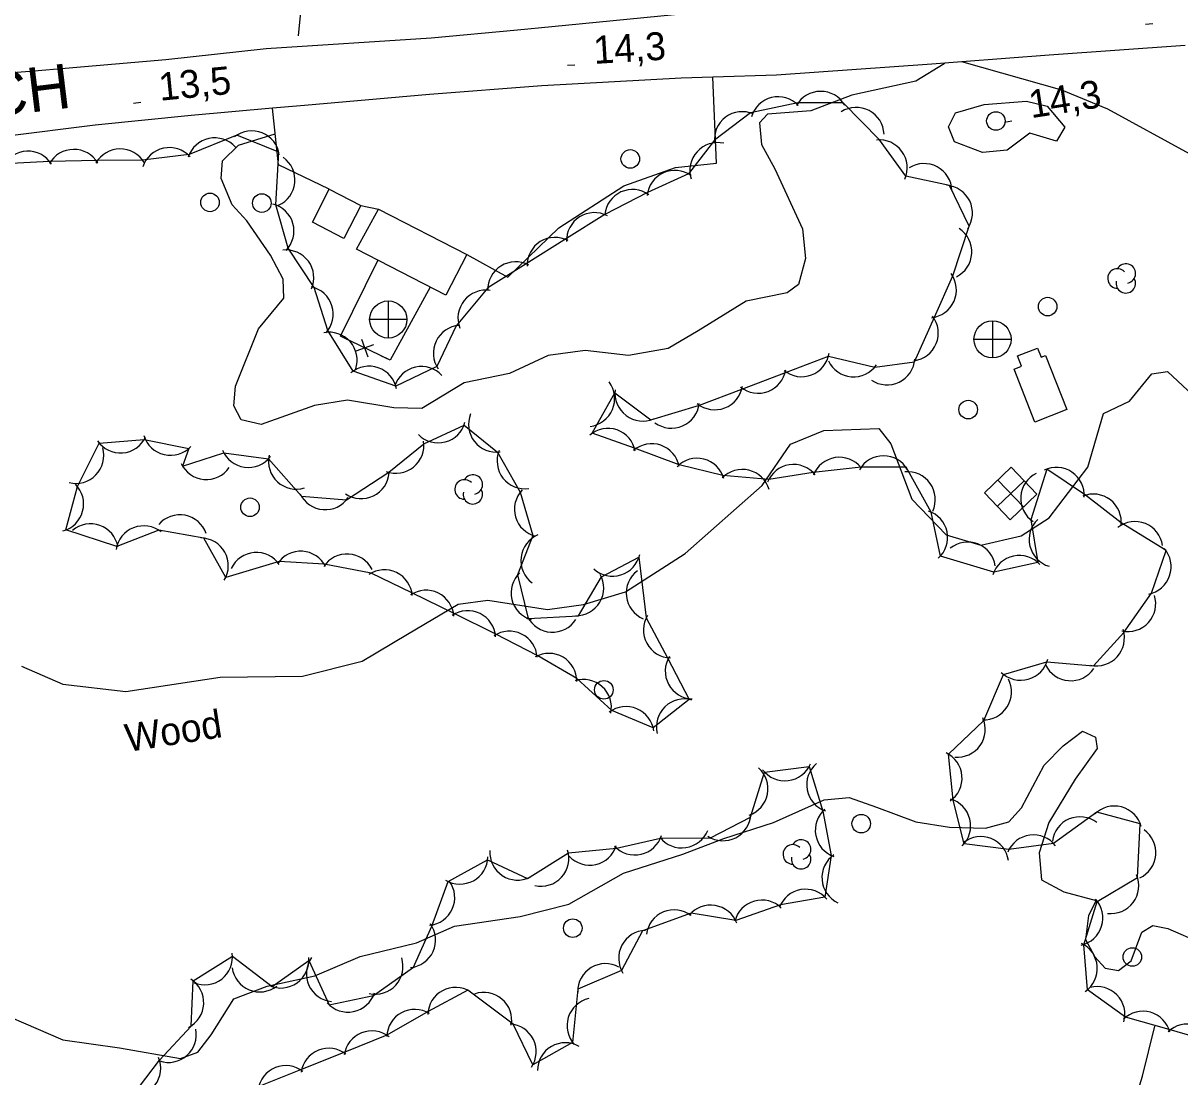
# Model space of a CAD drawing. Extents: x 646142 to 649934, y 5874075 to 5876351.
# Drawn here: x 646455.8 to 646580.4, y 5874758.7 to 5874872.2 of the extents above; entities that cross this region are included whole.
import ezdxf

# ---------------------------------------------------------------- set-up
doc = ezdxf.new("R2010")
doc.units = 0
for name, color, linetype in [('Niveau 1', 7, 'Continuous'), ('Niveau 15', 7, 'Continuous'), ('Niveau 19', 7, 'Continuous'), ('Niveau 2', 7, 'Continuous'), ('Niveau 21', 7, 'Continuous'), ('Niveau 22', 7, 'Continuous'), ('Niveau 3', 7, 'Continuous'), ('Niveau 31', 7, 'Continuous'), ('Niveau 34', 7, 'Continuous'), ('Niveau 36', 7, 'Continuous'), ('Niveau 37', 7, 'Continuous'), ('Niveau 44', 7, 'Continuous')]:
    doc.layers.add(name, color=color, linetype=linetype)

msp = doc.modelspace()

# ---------------------------------------------------------------- linework, layer by layer
at = {"layer": 'Niveau 1'}
for points in [[(646450.28, 5874766.9), (646460.09, 5874762.67), (646466.22, 5874761.82), (646472.77, 5874760.67), (646474.65, 5874761.35), (646476.08, 5874763.22), (646478.51, 5874767.11), (646482.1, 5874768.45), (646487.23, 5874769.56), (646492.11, 5874771.65), (646498.2, 5874773.13), (646502.28, 5874774.92), (646509.35, 5874775.95), (646514.58, 5874777.3), (646520.46, 5874780.64), (646526.86, 5874782.67), (646531.29, 5874784.37), (646536.61, 5874786.08), (646542.09, 5874788.51), (646544.77, 5874788.78), (646547.72, 5874787.72), (646551.96, 5874786.17), (646555.58, 5874785.58), (646559.46, 5874785.47), (646561.98, 5874786.14), (646563.32, 5874787.65), (646565.75, 5874792.25), (646567.8, 5874794.34), (646569.9, 5874795.92), (646571.3, 5874795.27)], [(646571.3, 5874795.27), (646571.46, 5874794.05), (646569.1, 5874790.75), (646566.26, 5874786.07), (646565.24, 5874782.82), (646565.48, 5874779.9), (646567.87, 5874778.62), (646571.35, 5874777.67), (646570.54, 5874776.08), (646570.23, 5874773.47), (646571.21, 5874771.61), (646572.33, 5874770.41), (646573.76, 5874770.14), (646575.14, 5874771.19), (646576.29, 5874774.27), (646577.46, 5874775.01), (646579.07, 5874774.67), (646582.71, 5874773.08)]]:
    msp.add_lwpolyline(points, dxfattribs=at)
at = {"layer": 'Niveau 19'}
for points in [[(646485.47, 5874870.8), (646486.08, 5874876.98), (646486.42, 5874878.9), (646486.83, 5874879.95), (646487.45, 5874880.78), (646488.37, 5874881.54), (646489.42, 5874881.89), (646490.56, 5874882.1), (646498.43, 5874882.93), (646512.24, 5874883.64)], [(646503.59, 5874847.26), (646508, 5874844.8), (646513.52, 5874850.14), (646520.51, 5874854.66), (646526.07, 5874856.62), (646530.47, 5874857.08), (646530.08, 5874866.34)], [(646488.79, 5874854.27), (646483.31, 5874856.89), (646482.69, 5874863)], [(646492.19, 5874852.53), (646494.1, 5874852.12)]]:
    msp.add_lwpolyline(points, dxfattribs=at)
at = {"layer": 'Niveau 2'}
for points in [[(646555.08, 5874867.86), (646555, 5874867.77), (646551.94, 5874865.9), (646545.05, 5874864.42), (646540.63, 5874862.73), (646535.99, 5874862.37), (646535.13, 5874861.43), (646535.33, 5874859.1), (646536.77, 5874856.46), (646539.76, 5874850.03), (646540.08, 5874846.83), (646539.32, 5874844.02), (646538.11, 5874843.11), (646533.68, 5874842.24), (646528.51, 5874839.02), (646525.28, 5874837.13), (646521.01, 5874836.39), (646516.35, 5874836.9), (646512.36, 5874836.36), (646508.19, 5874834.45), (646503.31, 5874833.42), (646498.74, 5874830.67), (646495.75, 5874830.73), (646490.77, 5874831.57), (646487.19, 5874830.99), (646481.45, 5874828.96), (646479.3, 5874829.44), (646478.53, 5874830.96), (646478.71, 5874833.08), (646481.18, 5874839.25), (646483.89, 5874842.56), (646483.84, 5874844.61), (646482.46, 5874847.19), (646479.93, 5874850.86), (646478.33, 5874852.61), (646477.15, 5874855.44), (646477.29, 5874857.33), (646479.02, 5874859.04), (646482.97, 5874860.23)], [(646559.29, 5874863.4), (646563.87, 5874863.75), (646566.08, 5874863.22), (646568.01, 5874860.98), (646567.09, 5874859.44), (646564.21, 5874860.33), (646561.8, 5874858.5), (646559.13, 5874858.24), (646556.11, 5874859.4), (646555.46, 5874860.99), (646556.21, 5874862.51), (646559.29, 5874863.4)], [(646455.65, 5874802.93), (646460.09, 5874800.99), (646466.9, 5874800.18), (646477.03, 5874801.73), (646485.92, 5874801.85), (646492.35, 5874803.47), (646497.21, 5874806.37), (646502.68, 5874809.61), (646505.87, 5874810.04), (646512.28, 5874809.02), (646516.15, 5874809.56), (646520.67, 5874810.91), (646527.12, 5874815.05), (646535.41, 5874822.38), (646538.44, 5874826.83), (646542.06, 5874828.29), (646547.95, 5874828.52), (646549.26, 5874826.86), (646551.51, 5874820.89), (646555.22, 5874817.07), (646558.94, 5874815.96), (646563.3, 5874816.95), (646566.3, 5874818.88), (646570.47, 5874824.36), (646572.16, 5874830.12), (646574.97, 5874831.45), (646577.36, 5874834.39), (646579.04, 5874834.64), (646581.76, 5874832.1)]]:
    msp.add_lwpolyline(points, dxfattribs=at)
at = {"layer": 'Niveau 21'}
for points in [[(646623.25, 5874884.74), (646621.71, 5874883.67), (646618.66, 5874882.52), (646617.4, 5874882.18), (646613.42, 5874880.81), (646610.3, 5874880.45), (646605.43, 5874880.08), (646586.19, 5874878.23), (646574.24, 5874877.3), (646569.27, 5874876.68), (646564.06, 5874876.04), (646539.8, 5874874.15), (646538.17, 5874874.02), (646525.98, 5874873.07), (646512.77, 5874871.77)], [(646512.77, 5874871.77), (646509.06, 5874871.4), (646499.78, 5874870.56), (646481.98, 5874869.41), (646471.19, 5874868.22), (646460.36, 5874867.29), (646457.01, 5874867), (646447.7, 5874866.28), (646426.44, 5874864.03), (646413.67, 5874862.45), (646397.61, 5874859.56), (646388.58, 5874858.04), (646369.14, 5874853.24), (646362.94, 5874851.58), (646351.65, 5874847.53), (646341.86, 5874843.72), (646328.63, 5874837.52), (646317.9, 5874832.1), (646316.56, 5874831.38)], [(646580.95, 5874869.75), (646566.32, 5874868.73), (646556.9, 5874868), (646553.66, 5874867.75), (646536.94, 5874866.56), (646530.08, 5874866.34), (646526.68, 5874866.23), (646511.67, 5874865.41), (646499.59, 5874864.47), (646486.12, 5874863.3), (646482.69, 5874863), (646473.92, 5874862.23), (646463.58, 5874861.19), (646453.84, 5874859.97)]]:
    msp.add_lwpolyline(points, dxfattribs=at)
at = {"layer": 'Niveau 22'}
for points in [[(646621, 5874830.27), (646614.14, 5874832.66), (646610.53, 5874835.31), (646608.5, 5874837.26), (646602.52, 5874841.82), (646595.99, 5874847.28), (646589.81, 5874852.88), (646581.43, 5874858.08), (646572.63, 5874862.89), (646567.67, 5874864.96), (646556.9, 5874868)], [(646564.84, 5874713.65), (646567.51, 5874719.63), (646568.83, 5874723.62), (646570.79, 5874731.18), (646571.98, 5874736.68), (646573.12, 5874745.59), (646573.87, 5874750.7), (646576.37, 5874758.77), (646577.68, 5874764.16)]]:
    msp.add_lwpolyline(points, dxfattribs=at)
at = {"layer": 'Niveau 3'}
for p, q in [((646576.68, 5874872.05), (646577.48, 5874872.13)), ((646514.44, 5874867.63), (646515.24, 5874867.68)), ((646467.7, 5874863.56), (646468.5, 5874863.64)), ((646561.5, 5874861.51), (646562.29, 5874861.64))]:
    msp.add_line(p, q, dxfattribs=at)
at = {"layer": 'Niveau 31'}
for points in [[(646486.98, 5874850.74), (646488.79, 5874854.27), (646492.19, 5874852.53), (646490.36, 5874848.97), (646486.98, 5874850.74)], [(646494.1, 5874852.12), (646503.59, 5874847.26), (646501.35, 5874842.87), (646491.71, 5874847.81), (646494.1, 5874852.12)], [(646565.92, 5874836.39), (646568.21, 5874830.55), (646564.76, 5874829.19), (646562.52, 5874834.91), (646563.34, 5874835.23), (646562.9, 5874836.34), (646565.04, 5874837.18), (646565.43, 5874836.19), (646565.92, 5874836.39)]]:
    msp.add_lwpolyline(points, dxfattribs=at)
at = {"layer": 'Niveau 34'}
for p, q in [((646495.14, 5874842.25), (646495.14, 5874838.25)), ((646497.14, 5874840.25), (646493.14, 5874840.25)), ((646560.2, 5874840.11), (646560.2, 5874836.11)), ((646562.2, 5874838.11), (646558.2, 5874838.11)), ((646560.72, 5874820.13), (646563.6, 5874822.89)), ((646563.54, 5874820.07), (646560.78, 5874822.95))]:
    msp.add_line(p, q, dxfattribs=at)
msp.add_lwpolyline([(646562.22, 5874824.34), (646564.99, 5874821.45), (646562.1, 5874818.68), (646559.33, 5874821.57)], close=True, dxfattribs=at)
for centre in [(646495.14, 5874840.25), (646560.21, 5874838.12)]:
    msp.add_circle(centre, 2, dxfattribs=at)
at = {"layer": 'Niveau 36'}
for centre in [(646560.57, 5874861.63), (646521.2, 5874857.54), (646475.95, 5874852.86), (646481.53, 5874852.79), (646566.14, 5874841.64), (646557.59, 5874830.55), (646480.26, 5874820.03), (646518.36, 5874800.37), (646546.07, 5874785.96), (646515.01, 5874774.71), (646575.26, 5874771.6)]:
    msp.add_circle(centre, 1, dxfattribs=at)
at = {"layer": 'Niveau 37'}
for points in [[(646499.64, 5874843.75), (646495.33, 5874835.88), (646489.99, 5874838.44), (646494.02, 5874846.62)], [(646499.64, 5874843.75), (646495.33, 5874835.88), (646489.99, 5874838.44), (646494.02, 5874846.62)], [(646499.64, 5874843.75), (646495.33, 5874835.88), (646489.99, 5874838.44), (646494.02, 5874846.62)], [(646490.8, 5874838.05), (646489.99, 5874838.44), (646494.01, 5874846.6)], [(646494.01, 5874846.6), (646494.02, 5874846.62)], [(646499.64, 5874843.75), (646495.33, 5874835.88), (646494.41, 5874836.32)], [(646493.55, 5874837.52), (646491.66, 5874836.85)], [(646492.27, 5874838.13), (646492.94, 5874836.24)]]:
    msp.add_lwpolyline(points, dxfattribs=at)
at = {"layer": 'Niveau 44'}
for points in [[(646540.91, 5874823.76), (646536.11, 5874823.01), (646531.18, 5874823.44), (646526.47, 5874824.61), (646521.67, 5874826.39), (646517.09, 5874828), (646519.55, 5874832.37), (646523.43, 5874829.45), (646528.67, 5874831.01), (646533.21, 5874832.75), (646538.01, 5874834.58), (646542.55, 5874836.31), (646547.52, 5874835.13), (646551.81, 5874835.68), (646553.95, 5874840.5), (646555.92, 5874844.94), (646557.69, 5874850.3), (646555.57, 5874854.67), (646550.89, 5874855.67), (646548.03, 5874859.59), (646544.12, 5874863.6), (646539.26, 5874863.57), (646534.15, 5874862.49), (646530.26, 5874859.58), (646527.48, 5874855.92), (646523.06, 5874853.92), (646518.46, 5874851.55), (646514.35, 5874848.97), (646509.99, 5874846.24), (646505.87, 5874843.67), (646502.46, 5874839.57), (646500.36, 5874835.19), (646495.95, 5874833.08), (646491.37, 5874834.68), (646488.63, 5874839.05), (646487.17, 5874843.68), (646484.35, 5874847.92), (646483.03, 5874852.59), (646483.35, 5874858.28), (646478.85, 5874860.1), (646473.72, 5874858.02), (646468.69, 5874857.41), (646463.84, 5874857.36), (646458.68, 5874857.25), (646453.83, 5874857.03)], [(646472.98, 5874824.47), (646477.43, 5874825.89), (646482.24, 5874825.25), (646485.8, 5874821.21), (646490.64, 5874820.82), (646495.2, 5874823.81), (646498.98, 5874826.86), (646503.31, 5874828.89), (646506.89, 5874825.96), (646509.36, 5874821.66), (646510.71, 5874817), (646509.07, 5874812.75), (646510.22, 5874808.04), (646515.62, 5874808.35), (646518.1, 5874812.53), (646522.14, 5874814.65), (646522.92, 5874808.11), (646525.21, 5874803.83), (646527.54, 5874799.34), (646523.68, 5874796.27), (646519.2, 5874798.13), (646515.43, 5874801.59), (646511.25, 5874804.05), (646506.65, 5874806.4), (646502.3, 5874808.55), (646497.68, 5874810.82), (646493.31, 5874812.94), (646488.24, 5874813.92), (646483.4, 5874814.2), (646477.64, 5874812.46), (646475.29, 5874816.71), (646470.44, 5874817.55), (646465.91, 5874815.79), (646460.41, 5874817.59), (646461.68, 5874822.28), (646464.02, 5874826.94), (646468.86, 5874827.32), (646473.66, 5874826.36), (646472.98, 5874824.47)], [(646584.02, 5874762.41), (646579.21, 5874763.79), (646574.54, 5874765.12), (646570.45, 5874768.08), (646570.05, 5874772.92), (646571.49, 5874777.59), (646575.82, 5874780.16), (646576.12, 5874785.94), (646571.43, 5874787.18), (646566.79, 5874783.81), (646561.98, 5874783.18), (646557.15, 5874783.8), (646555.96, 5874788.5), (646555.48, 5874793.43), (646559.27, 5874797.06), (646561.39, 5874802.04), (646566.05, 5874803.37), (646571.07, 5874802.97), (646574.35, 5874806.55), (646577.33, 5874810.77), (646578.89, 5874815.36), (646574.07, 5874818.37), (646570.21, 5874821.33), (646566.06, 5874824.13), (646564.32, 5874818.68), (646565.1, 5874814.1), (646560.35, 5874813.06), (646554.59, 5874814.75), (646553.6, 5874819.51), (646550.9, 5874824.34), (646546.05, 5874824.34), (646540.91, 5874823.76)], [(646497.85, 5874770.5), (646499.85, 5874774.93), (646501.59, 5874779.74), (646505.84, 5874782.07), (646510.13, 5874780.07), (646514.54, 5874782.81), (646519.73, 5874783.33), (646524.46, 5874784.41), (646529.83, 5874784.44), (646534.14, 5874786.66), (646535.66, 5874791.52), (646540.48, 5874792.11), (646541.94, 5874787.3), (646542.84, 5874782.53), (646542.16, 5874778.06), (646537.38, 5874777.22), (646532.55, 5874775.52), (646527.76, 5874776.33), (646522.51, 5874774.43), (646520.25, 5874770.14), (646515.55, 5874768.14), (646514.98, 5874762.41), (646510.72, 5874760), (646508.58, 5874764.36), (646503.7, 5874768.03), (646499.43, 5874765.73), (646494.98, 5874763.19), (646490.47, 5874761.37), (646485.7, 5874759.46), (646481.2, 5874757.64)], [(646467.57, 5874756.62), (646470.51, 5874760.48), (646473.91, 5874764.17), (646474.14, 5874769.02), (646478.36, 5874771.69), (646482.64, 5874768.42), (646486.59, 5874771.23), (646488.79, 5874766.45), (646493.54, 5874767.44), (646497.85, 5874770.5)]]:
    msp.add_lwpolyline(points, dxfattribs=at)
for centre, radius, start, end in [((646541.7, 5874861.82), 3, 30.3876, 150.3655), ((646537.12, 5874861.24), 3, 43.5904, 163.5684), ((646533.26, 5874859.63), 3, 66.8311, 186.809), ((646545.53, 5874860.09), 3, 2.5043, 122.4822), ((646476.46, 5874856.81), 3, 42.1304, 162.1083), ((646480.44, 5874857.56), 3, 7.9426, 127.9206), ((646461.28, 5874855.57), 3, 30.5764, 150.5544), ((646466.28, 5874855.62), 3, 30.5764, 150.5544), ((646471.57, 5874855.76), 3, 42.1304, 162.1083), ((646530.62, 5874856.3), 3, 77.6741, 197.6521), ((646548.03, 5874856.59), 3, 336.0013, 95.9792), ((646456.34, 5874855.38), 3, 32.5026, 152.4805), ((646482.09, 5874855.28), 3, 294.3106, 54.2885), ((646526, 5874853.31), 3, 54.3962, 174.3741), ((646552.84, 5874854.04), 3, 2.2997, 122.2777), ((646521.44, 5874851.25), 3, 54.3962, 174.3741), ((646555.05, 5874851.71), 3, 325.9922, 85.9702), ((646481.99, 5874849.78), 3, 315.7267, 75.7047), ((646517.34, 5874848.76), 3, 62.1565, 182.1345), ((646554.98, 5874847.54), 3, 296.6237, 56.6016), ((646513.1, 5874846.1), 3, 61.9233, 181.9013), ((646484.13, 5874844.74), 3, 336.6502, 96.6281), ((646508.86, 5874843.46), 3, 61.9233, 181.9013), ((646574.56, 5874845.2), 1.05, 282.2692, 149.7263), ((646553.32, 5874843.43), 3, 276.1195, 36.0974), ((646573.66, 5874844.67), 1.05, 44.1154, 269.804), ((646486.22, 5874840.83), 3, 317.5228, 77.5008), ((646574.56, 5874844.15), 1.05, 166.9369, 29.6212), ((646505.65, 5874840.41), 3, 81.1301, 201.108), ((646551.37, 5874838.79), 3, 277.6619, 37.6398), ((646488.79, 5874835.88), 3, 341.491, 101.4689), ((646503, 5874836.62), 3, 94.4562, 214.4342), ((646539.65, 5874837.09), 3, 230.8959, 350.8738), ((646493.08, 5874832.22), 3, 10.7601, 130.738), ((646498.72, 5874832.19), 3, 42.6388, 162.6167), ((646545.25, 5874837.08), 3, 205.275, 325.2529), ((646548.85, 5874836.21), 3, 235.8125, 355.7905), ((646534.98, 5874835.31), 3, 230.8959, 350.8738), ((646516.52, 5874831.72), 3, 276.9282, 36.9062), ((646522.55, 5874832.32), 3, 173.0324, 293.0104), ((646530.31, 5874833.53), 3, 230.8959, 350.8738), ((646525.65, 5874831.54), 3, 233.374, 353.352), ((646506.78, 5874828.96), 3, 158.004, 277.982), ((646500.51, 5874829.97), 3, 224.8224, 344.8004), ((646466.3, 5874828.88), 3, 214.4961, 334.474), ((646471.7, 5874828.63), 3, 196.7592, 316.7372), ((646518.79, 5874825.53), 3, 10.7027, 130.6807), ((646461.51, 5874825.6), 3, 255.8156, 15.7936), ((646480.07, 5874827.32), 3, 202.4011, 322.3791), ((646495.98, 5874826.7), 3, 248.9555, 8.9334), ((646509.86, 5874825.02), 3, 158.004, 277.982), ((646523.51, 5874823.88), 3, 10.7027, 130.6807), ((646485.24, 5874824.98), 3, 167.2486, 287.2266), ((646528.4, 5874822.31), 3, 16.0619, 136.0398), ((646543.72, 5874822.41), 3, 38.9091, 158.887), ((646548.47, 5874822.57), 3, 30.011, 149.989), ((646475.56, 5874826.02), 3, 205.0334, 325.0113), ((646492.24, 5874823.96), 3, 235.8053, 355.7833), ((646533.26, 5874821.11), 3, 16.0619, 136.0398), ((646538.78, 5874821.64), 3, 38.9091, 158.887), ((646551.04, 5874820.86), 3, 335.337, 95.3149), ((646566.24, 5874820.99), 3, 116.2239, 236.2018), ((646567.09, 5874821.32), 3, 356.1754, 116.1534), ((646459.34, 5874820.39), 3, 284.8777, 44.8557), ((646503.35, 5874821.95), 1.05, 44.1154, 269.804), ((646504.25, 5874822.48), 1.05, 282.2692, 149.7263), ((646488.36, 5874822.77), 3, 205.4066, 325.3846), ((646504.25, 5874821.43), 1.05, 166.9369, 29.6212), ((646511.73, 5874819.82), 3, 136.203, 256.181), ((646571.07, 5874818.45), 3, 352.4928, 112.4707), ((646472.7, 5874816.22), 3, 19.2499, 139.2279), ((646552.37, 5874816.77), 3, 311.853, 71.831), ((646567.15, 5874816.55), 3, 133.4692, 253.4471), ((646463.08, 5874815.25), 3, 10.2971, 130.2751), ((646468.81, 5874815.03), 3, 51.2361, 171.2141), ((646575.54, 5874815.49), 3, 7.9429, 127.9208), ((646474.92, 5874813.73), 3, 328.9878, 88.9658), ((646512.43, 5874814.29), 3, 113.1417, 233.1196), ((646557.54, 5874813.28), 3, 8.8019, 128.7798), ((646480.94, 5874812.16), 3, 34.5047, 154.4826), ((646485.72, 5874812.3), 3, 26.617, 146.5949), ((646490.71, 5874812), 3, 26.617, 146.5949), ((646519.29, 5874815.6), 3, 227.5309, 347.5088), ((646576.44, 5874813.63), 3, 281.1965, 41.1744), ((646563.1, 5874811.85), 3, 42.3808, 162.3587), ((646494.73, 5874810.3), 3, 4.1274, 124.1053), ((646511.36, 5874810.81), 3, 133.6897, 253.6677), ((646515.34, 5874811.34), 3, 269.3085, 29.2864), ((646523.77, 5874810.79), 3, 126.7869, 246.7648), ((646499.21, 5874808.1), 3, 3.8147, 123.7926), ((646574.78, 5874809.64), 3, 257.5937, 17.5716), ((646503.7, 5874805.89), 3, 3.8147, 123.7926), ((646512.83, 5874809.58), 3, 206.7384, 326.7164), ((646525.62, 5874806.8), 3, 148.1564, 268.1343), ((646508.18, 5874803.69), 3, 3.8147, 123.7926), ((646571.41, 5874805.95), 3, 257.5937, 17.5716), ((646512.45, 5874801.3), 3, 359.5603, 119.5383), ((646527.97, 5874802.39), 3, 148.1564, 268.1343), ((646563.24, 5874804.4), 3, 225.854, 345.832), ((646568.63, 5874804.35), 3, 205.5314, 325.5093), ((646516.17, 5874798.49), 3, 347.808, 107.786), ((646559.25, 5874800.14), 3, 267.5649, 27.5429), ((646527.01, 5874796.39), 3, 73.8519, 193.8298), ((646520.76, 5874795.57), 3, 7.3834, 127.3613), ((646556.43, 5874796.12), 3, 264.3666, 24.3445), ((646553.93, 5874790.87), 3, 304.7453, 64.7232), ((646533.03, 5874789.72), 3, 288.8058, 48.7838), ((646537.85, 5874793.57), 3, 216.9882, 336.9662), ((646543.2, 5874790.16), 3, 130.6969, 250.6749), ((646544.12, 5874785.25), 3, 130.6969, 250.6749), ((646554.85, 5874785.72), 3, 314.1817, 74.1596), ((646573.33, 5874784.86), 3, 15.2245, 135.2025), ((646531.18, 5874787.12), 3, 237.207, 357.1849), ((646569.63, 5874783.7), 3, 52.7682, 172.7462), ((646526.76, 5874786.35), 3, 218.2456, 338.2235), ((646574.8, 5874782.84), 3, 294.8907, 54.8687), ((646521.7, 5874785.59), 3, 222.7757, 342.7537), ((646539.6, 5874783.18), 1.05, 282.2692, 149.7263), ((646558.94, 5874781.57), 3, 7.9642, 127.9421), ((646564.61, 5874781.75), 3, 37.4681, 157.4461), ((646509.07, 5874782.88), 3, 176.6978, 296.6757), ((646511.59, 5874782.22), 3, 257.3735, 17.3514), ((646516.83, 5874784.49), 3, 222.7757, 342.7537), ((646538.7, 5874782.65), 1.05, 44.1154, 269.804), ((646539.6, 5874782.13), 1.05, 166.9369, 29.6212), ((646544.84, 5874780.15), 3, 124.7444, 244.7224), ((646502.87, 5874782.45), 3, 238.7336, 358.7115), ((646572.95, 5874779.28), 3, 262.9438, 22.9217), ((646499.3, 5874778), 3, 275.6682, 35.6462), ((646540.07, 5874775.9), 3, 39.895, 159.873), ((646535.37, 5874774.73), 3, 45.667, 165.6449), ((646569.09, 5874775.81), 3, 282.5854, 42.5633), ((646525.92, 5874773.68), 3, 52.635, 172.6129), ((646529.86, 5874774.19), 3, 20.4883, 140.4663), ((646497.24, 5874773.44), 3, 275.6682, 35.6462), ((646522.95, 5874771.47), 3, 92.2484, 212.2264), ((646568.49, 5874770.36), 3, 304.744, 64.7219), ((646475.37, 5874771.6), 3, 247.7977, 7.7757), ((646483.59, 5874771.26), 3, 245.423, 5.401), ((646489.32, 5874769.8), 3, 144.6851, 264.6631), ((646493.73, 5874770.59), 3, 257.816, 17.794), ((646481.31, 5874770.84), 3, 187.5088, 307.4867), ((646518.54, 5874767.89), 3, 61.174, 181.1519), ((646472.27, 5874766.68), 3, 297.314, 57.2919), ((646490.8, 5874768.67), 3, 221.8378, 341.8157), ((646502.4, 5874765.33), 3, 58.2632, 178.2412), ((646505.44, 5874764.79), 3, 349.6043, 109.5822), ((646571.46, 5874765.42), 3, 344.4126, 104.3906), ((646517.39, 5874764.19), 3, 102.4561, 222.434), ((646497.99, 5874762.96), 3, 58.2632, 178.2412), ((646576.39, 5874762.76), 3, 14.0647, 134.0426), ((646508.07, 5874761.4), 3, 326.1422, 86.1202), ((646581.2, 5874761.38), 3, 14.0647, 134.0426), ((646471.48, 5874763.25), 3, 251.2688, 11.2467), ((646493.38, 5874760.64), 3, 51.9261, 171.9041), ((646488.74, 5874758.78), 3, 51.9261, 171.9041), ((646514.21, 5874759.37), 3, 60.165, 180.1429), ((646467.64, 5874759.62), 3, 262.6894, 22.6673), ((646484.11, 5874756.91), 3, 51.9261, 171.9041)]:
    msp.add_arc(centre, radius, start, end, dxfattribs=at)

# ---------------------------------------------------------------- texts
at = {"layer": 'Niveau 15'}
msp.add_text('TAWICH', height=4.8, rotation=6.9798, dxfattribs=at).set_placement((646436.02, 5874860.01))
at = {"layer": 'Niveau 3'}
for s, rotation, p in [('14,3 ', 3.5151, (646517.32, 5874867.77)), ('13,5 ', 5.6227, (646470.57, 5874863.8)), ('14,3 ', 8.9405, (646564.36, 5874861.92))]:
    msp.add_text(s, height=3, rotation=rotation, dxfattribs=at).set_placement(p)
at = {"layer": 'Niveau 44'}
msp.add_text('Wood', height=3, rotation=8.9405, dxfattribs=at).set_placement((646467.06, 5874793.67))

doc.saveas('drawing.dxf')
